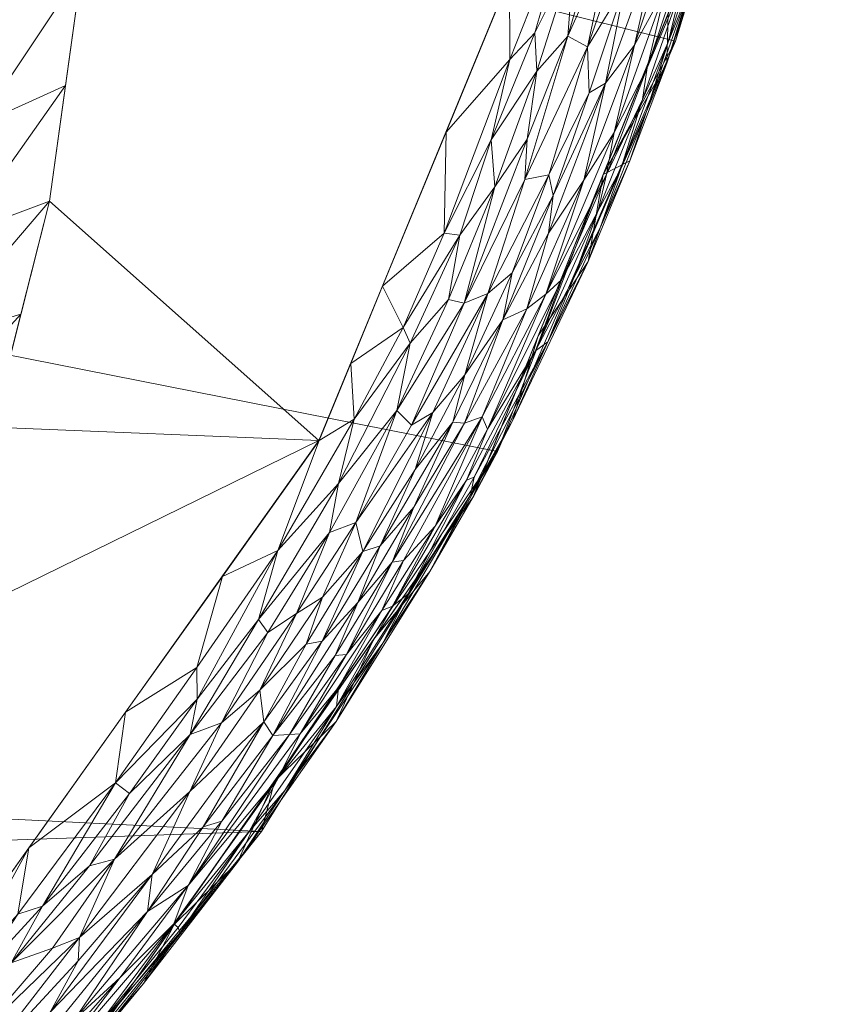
# Model space of a CAD drawing. Header units: millimetres. Extents: x -277 to 277, y 0 to 425.
# Tile 525 of 656: x 228 to 277, y 99 to 160. Entities that reach past the tile are written whole.
import ezdxf

# ---------------------------------------------------------------- set-up
doc = ezdxf.new("R2010")
doc.units = ezdxf.units.MM
doc.layers.add('A-GENM', color=13, linetype='Continuous')

# ---------------------------------------------------------------- blocks, each defined once
blk = doc.blocks.new('MODEL_CCAS0479-0080410R0 - MODEL_CCAS0479-0080410R0-461785-Preview')
at = {"layer": 'A-GENM', "lineweight": 9}
mesh = blk.add_polyface(dxfattribs=at)
corners = [(-277.5, -212.5, -10), (-271.889, -169.983, -10), (-255.855, -130.223, -10), (-231.29, -95.082, -10), (-200.302, -65.43, -10), (-164.712, -41.481, -10), (-125.929, -23.14, -10), (-85.021, -10.219, -10), (-42.816, -2.545, -10), (0, 0, -10), (0, 0, -17), (-27.584, -1.052, -17), (-55.014, -4.218, -17), (-82.111, -9.516, -17), (-108.685, -16.977, -17), (-134.529, -26.641, -17), (-159.405, -38.558, -17), (-183.045, -52.786, -17), (-205.115, -69.373, -17), (-225.183, -88.316, -17), (-242.771, -109.566, -17), (-257.344, -132.993, -17), (-268.325, -158.309, -17), (-275.172, -185.031, -17), (-277.5, -212.5, -17), (-277.5, -212.5, -15.25), (-277.5, -212.5, -13.5), (-277.5, -212.5, -11.75), (-274.344, -188.588, -10), (-263.872, -150.103, -10), (-243.573, -112.652, -10), (-215.796, -80.256, -10), (-182.507, -53.456, -10), (-105.475, -16.68, -10), (-145.32, -32.311, -10)]
mesh.append_faces([[corners[k] for k in face] for face in [(28, 26, 27, 0)]], dxfattribs={"vtx0": -1})
mesh.append_faces([[corners[k] for k in face] for face in [(21, 30, 20), (19, 31, 18), (4, 18, 31), (5, 17, 32), (34, 16, 5), (7, 13, 33), (16, 34, 15), (17, 5, 16), (30, 21, 2)]], dxfattribs={"vtx0": -1, "vtx1": -1})
mesh.append_faces([[corners[k] for k in face] for face in [(28, 23, 26)]], dxfattribs={"vtx0": -1, "vtx1": -1, "vtx2": -1})
mesh.append_faces([[corners[k] for k in face] for face in [(22, 1, 29), (21, 29, 2), (3, 19, 20), (1, 22, 23), (33, 13, 14), (19, 3, 31), (29, 21, 22), (17, 4, 32), (11, 8, 9), (14, 6, 33), (7, 12, 13)]], dxfattribs={"vtx0": -1, "vtx2": -1})
mesh.append_faces([[corners[k] for k in face] for face in [(25, 26, 23, 24)]], dxfattribs={"vtx1": -1})
mesh.append_faces([[corners[k] for k in face] for face in [(28, 1, 23), (30, 3, 20), (17, 18, 4), (7, 8, 12), (14, 15, 6), (11, 12, 8), (34, 6, 15)]], dxfattribs={"vtx1": -1, "vtx2": -1})
mesh.append_faces([[corners[k] for k in face] for face in [(9, 10, 11)]], dxfattribs={"vtx2": -1})
mesh = blk.add_polyface(dxfattribs=at)
corners = [(0, -425, -17), (-27.578, -423.948, -17), (-55.008, -420.783, -17), (-82.108, -415.485, -17), (-108.688, -408.023, -17), (-134.539, -398.355, -17), (-159.424, -386.432, -17), (-183.063, -372.203, -17), (-205.119, -355.623, -17), (-225.187, -336.68, -17), (-242.781, -315.419, -17), (-257.354, -291.989, -17), (-268.328, -266.682, -17), (-275.172, -239.97, -17), (-277.5, -212.5, -17), (-275.172, -185.031, -17), (-268.325, -158.309, -17), (-257.344, -132.993, -17), (-242.771, -109.566, -17), (-225.183, -88.316, -17), (-205.115, -69.373, -17), (-183.045, -52.786, -17), (-159.405, -38.558, -17), (-134.529, -26.641, -17), (-108.685, -16.977, -17), (-82.111, -9.516, -17), (-55.014, -4.218, -17), (-27.584, -1.052, -17), (0, 0, -17), (0, -101.087, -17), (-206.514, -101.087, -17), (-208.709, -101.32, -17), (-210.816, -102.02, -17), (-212.72, -103.168, -17), (-214.318, -104.711, -17), (-215.522, -106.578, -17), (-216.268, -108.666, -17), (-216.519, -110.867, -17), (-216.519, -141.051, -17), (-216.519, -171.233, -17), (-216.519, -201.416, -17), (-216.519, -231.601, -17), (-215.264, -261.733, -17), (-206.273, -290.478, -17), (-190.164, -315.964, -17), (-169.003, -337.465, -17), (-144.45, -354.998, -17), (-117.634, -368.842, -17), (-89.318, -379.29, -17), (-60.028, -386.584, -17), (-30.152, -390.894, -17), (0, -392.32, -17)]
mesh.append_faces([[corners[k] for k in face] for face in [(29, 26, 27, 28)]], dxfattribs={"vtx0": -1})
mesh.append_faces([[corners[k] for k in face] for face in [(35, 19, 34), (32, 19, 31), (31, 19, 30)]], dxfattribs={"vtx0": -1, "vtx1": -1})
mesh.append_faces([[corners[k] for k in face] for face in [(44, 8, 9, 43), (45, 7, 8, 44), (7, 45, 46, 6), (12, 41, 42), (48, 3, 4, 47), (49, 2, 3, 48), (50, 1, 2, 49), (47, 4, 5, 46), (38, 17, 18, 37), (19, 32, 33), (22, 29, 30, 21), (29, 22, 23)]], dxfattribs={"vtx0": -1, "vtx2": -1})
mesh.append_faces([[corners[k] for k in face] for face in [(43, 9, 10, 11), (41, 12, 13, 14), (29, 23, 24, 25)]], dxfattribs={"vtx0": -1, "vtx3": -1})
mesh.append_faces([[corners[k] for k in face] for face in [(5, 6, 46), (36, 37, 18), (33, 34, 19), (20, 21, 30, 19), (25, 26, 29)]], dxfattribs={"vtx1": -1, "vtx2": -1})
mesh.append_faces([[corners[k] for k in face] for face in [(42, 43, 11, 12), (40, 41, 14, 15), (15, 16, 39, 40), (16, 17, 38, 39), (18, 19, 35, 36)]], dxfattribs={"vtx1": -1, "vtx3": -1})
mesh.append_faces([[corners[k] for k in face] for face in [(51, 0, 1, 50)]], dxfattribs={"vtx2": -1})
mesh = blk.add_polyface(dxfattribs=at)
corners = [(0, -106), (0, -94.5), (-12.374, -89.374), (-17.5, -77), (-12.374, -64.626), (0, -59.5), (0, -10), (-41.076, -12.41), (-81.576, -19.675), (-120.861, -31.908), (-158.159, -49.282), (-192.467, -71.995), (-222.446, -100.177), (-246.326, -133.682), (-261.993, -171.726), (-267.5, -212.5), (-261.993, -253.274), (-246.326, -291.318), (-222.446, -324.823), (-192.467, -353.005), (-158.159, -375.718), (-120.862, -393.092), (-81.576, -405.324), (-41.076, -412.59), (0, -415), (0, -386), (-33.101, -384.336), (-65.858, -379.294), (-97.869, -370.707), (-128.595, -358.285), (-157.232, -341.604), (-182.488, -320.148), (-202.259, -293.556), (-213.512, -262.39), (-213.467, -229.254), (-223.091, -218.605), (-229.069, -205.542), (-231.81, -191.429), (-232.377, -177.06), (-231.666, -162.692), (-229.71, -148.439), (-226.158, -134.504), (-220.761, -121.165), (-213.668, -108.649), (-205.139, -97.07), (-195.38, -86.509), (-184.255, -77.355), (-171.404, -70.92), (-157.264, -68.466), (-143.229, -71.354), (-132.112, -80.358), (-125.671, -93.158), (-123.858, -107.409), (-125.872, -121.641), (-131.191, -134.979), (-89.155, -118.553), (-45.026, -109.091), (-85, -77), (-90.126, -89.374), (-102.5, -94.5), (-114.874, -89.374), (-120, -77), (-114.874, -64.626), (-102.5, -59.5), (-90.126, -64.626)]
mesh.append_faces([[corners[k] for k in face] for face in [(26, 23, 24, 25), (2, 56, 0, 1)]], dxfattribs={"vtx0": -1})
mesh.append_faces([[corners[k] for k in face] for face in [(3, 56, 2), (57, 3, 64)]], dxfattribs={"vtx0": -1, "vtx1": -1})
mesh.append_faces([[corners[k] for k in face] for face in [(56, 3, 57, 58)]], dxfattribs={"vtx0": -1, "vtx1": -1, "vtx3": -1})
mesh.append_faces([[corners[k] for k in face] for face in [(35, 15, 16, 34), (15, 35, 36), (14, 38, 39), (15, 36, 37), (31, 18, 19, 30), (30, 19, 20, 29), (13, 41, 42), (12, 44, 45, 11), (11, 45, 46), (11, 46, 47, 10), (10, 47, 48), (10, 48, 49, 9), (29, 20, 21), (52, 59, 60), (27, 22, 23, 26), (58, 55, 56), (64, 7, 8)]], dxfattribs={"vtx0": -1, "vtx2": -1})
mesh.append_faces([[corners[k] for k in face] for face in [(55, 58, 59, 52), (64, 3, 4, 7)]], dxfattribs={"vtx0": -1, "vtx2": -1, "vtx3": -1})
mesh.append_faces([[corners[k] for k in face] for face in [(31, 32, 18), (40, 41, 13), (43, 44, 12), (52, 53, 55), (27, 28, 22), (50, 51, 61)]], dxfattribs={"vtx1": -1, "vtx2": -1})
mesh.append_faces([[corners[k] for k in face] for face in [(62, 63, 9, 49)]], dxfattribs={"vtx1": -1, "vtx2": -1, "vtx3": -1})
mesh.append_faces([[corners[k] for k in face] for face in [(16, 17, 33, 34), (37, 38, 14, 15), (32, 33, 17, 18), (39, 40, 13, 14), (42, 43, 12, 13), (49, 50, 61, 62), (28, 29, 21, 22), (60, 61, 51, 52), (8, 9, 63, 64)]], dxfattribs={"vtx1": -1, "vtx3": -1})
mesh.append_faces([[corners[k] for k in face] for face in [(53, 54, 55)]], dxfattribs={"vtx2": -1})
mesh.append_faces([[corners[k] for k in face] for face in [(4, 5, 6, 7)]], dxfattribs={"vtx3": -1})
mesh = blk.add_polyface(dxfattribs=at)
corners = [(-213.467, -229.254), (-211.706, -224.203, -2.5), (-220.29, -213.575, -2.5), (-225.182, -200.8, -2.5), (-227.142, -187.252, -2.5), (-227.299, -173.56, -2.5), (-226.363, -159.89, -2.5), (-224.186, -146.374, -2.5), (-220.425, -133.196, -2.5), (-214.908, -120.658, -2.5), (-207.842, -108.931, -2.5), (-199.463, -98.104, -2.5), (-189.939, -88.252, -2.5), (-179.025, -79.955, -2.5), (-166.411, -74.662, -2.5), (-152.785, -73.748, -2.5), (-140.303, -79.09, -2.5), (-132.133, -89.981, -2.5), (-128.964, -103.265, -2.5), (-129.9, -116.916, -2.5), (-134.212, -129.907, -2.5), (-141.684, -141.351, -2.5), (-136.437, -138.165, -1.25), (-131.191, -134.979), (-125.872, -121.641), (-123.858, -107.409), (-125.671, -93.158), (-132.112, -80.358), (-143.229, -71.354), (-157.264, -68.466), (-171.404, -70.92), (-184.255, -77.355), (-195.38, -86.509), (-205.139, -97.07), (-213.668, -108.649), (-220.761, -121.165), (-226.158, -134.504), (-229.71, -148.439), (-231.666, -162.692), (-232.377, -177.06), (-231.81, -191.429), (-229.069, -205.542), (-223.091, -218.605), (-129.199, -129.985), (-138.888, -137.068, -2.5), (-226.162, -194.026, -2.5), (-230.44, -198.486), (-222.736, -207.188, -2.5), (-226.08, -212.073), (-215.998, -218.889, -2.5), (-218.279, -223.93), (-232.094, -184.244), (-227.221, -180.406, -2.5), (-223.46, -127.835), (-217.667, -126.927, -2.5), (-230.688, -155.566), (-225.274, -153.132, -2.5), (-227.934, -141.472), (-222.305, -139.785, -2.5), (-232.022, -169.876), (-226.831, -166.725, -2.5), (-217.214, -114.907), (-211.375, -114.795, -2.5), (-203.652, -103.518, -2.5), (-209.404, -102.86), (-177.829, -74.138), (-172.718, -77.308, -2.5), (-200.26, -91.79), (-194.701, -93.178, -2.5), (-189.817, -81.932), (-184.482, -84.103, -2.5), (-159.598, -74.205, -2.5), (-164.334, -69.693), (-124.764, -100.284), (-129.432, -110.091, -2.5), (-124.865, -114.525), (-132.056, -123.412, -2.5), (-136.218, -84.535, -2.5), (-137.67, -75.856), (-130.549, -96.623, -2.5), (-128.891, -86.758), (-146.544, -76.419, -2.5), (-150.246, -69.91)]
mesh.append_faces([[corners[k] for k in face] for face in [(1, 50, 0)]], dxfattribs={"vtx0": -1})
mesh.append_faces([[corners[k] for k in face] for face in [(81, 82, 15), (47, 48, 2), (49, 50, 1), (79, 80, 17), (72, 71, 29), (77, 78, 16), (71, 30, 14), (78, 77, 27), (80, 79, 26), (44, 24, 20), (28, 16, 78)]], dxfattribs={"vtx0": -1, "vtx1": -1})
mesh.append_faces([[corners[k] for k in face] for face in [(43, 44, 22)]], dxfattribs={"vtx0": -1, "vtx1": -1, "vtx2": -1})
mesh.append_faces([[corners[k] for k in face] for face in [(6, 38, 59), (7, 37, 55), (8, 36, 57), (3, 41, 48), (10, 34, 61), (2, 48, 42), (12, 32, 67), (46, 45, 4), (48, 47, 3), (14, 30, 65), (19, 25, 73), (81, 28, 82), (20, 24, 75), (9, 35, 53), (5, 39, 51), (29, 71, 15), (34, 10, 63), (13, 31, 69)]], dxfattribs={"vtx0": -1, "vtx2": -1})
mesh.append_faces([[corners[k] for k in face] for face in [(40, 46, 4), (42, 50, 49), (4, 52, 40), (8, 54, 36), (6, 56, 38), (65, 31, 66), (7, 58, 37), (5, 60, 39), (9, 62, 35), (46, 41, 45), (67, 33, 68), (52, 5, 51), (62, 10, 61), (33, 64, 11), (49, 2, 42), (56, 7, 55), (58, 8, 57), (54, 9, 53), (60, 6, 59), (64, 34, 63), (13, 66, 31), (77, 17, 27), (11, 68, 33), (79, 18, 26), (12, 70, 32), (18, 74, 26), (72, 30, 71), (19, 76, 25), (75, 25, 76), (73, 26, 74), (82, 29, 15), (70, 13, 69), (66, 14, 65), (53, 36, 54), (55, 38, 56), (3, 45, 41), (76, 20, 75), (63, 11, 64), (59, 39, 60), (80, 27, 17), (74, 19, 73), (61, 35, 62), (57, 37, 58), (43, 24, 44), (51, 40, 52), (68, 12, 67), (81, 16, 28), (69, 32, 70)]], dxfattribs={"vtx1": -1, "vtx2": -1})
mesh.append_faces([[corners[k] for k in face] for face in [(44, 21, 22), (22, 23, 43)]], dxfattribs={"vtx2": -1})
mesh = blk.add_polyface(dxfattribs=at)
corners = [(-219.618, -95.373, -0.063), (-225.046, -100.366, -0.168), (-223.729, -100.012, -0.057), (-225.005, -96.722, -0.923), (-225.075, -94.687, -1.722), (-231.548, -103.017, -1.396), (-229.877, -102.369, -0.931), (-227.326, -101.461, -0.412), (-231.464, -101.578, -1.958), (-229.742, -98.415, -2.536), (-233.704, -107.852, -0.738), (-232.176, -107.436, -0.406), (-232.333, -97.114, -6.786), (-225.169, -89.291, -6.384), (-227.934, -91.895, -7.191), (-214.959, -93.123), (-222.454, -100.168), (-229.571, -97.03, -3.303), (-235.756, -104.634, -3.238), (-230.302, -95.625, -5.441), (-231.062, -95.087, -8.142), (-227.747, -104.471, -0.077), (-233.778, -112.573, -0.048), (-228.425, -108.545), (-221.566, -95.784, -0.261), (-218.205, -90.547, -0.6), (-223.218, -96.091, -0.555), (-218.435, -88.797, -1.228), (-231.242, -97.958, -4.129), (-224.46, -91.148, -3.432), (-215.089, -89.306, -0.214), (-229.259, -104.96, -0.221), (-226.086, -89.374, -8.889), (-230.845, -94.63, -9.115), (-223.508, -87.633, -10), (-231.257, -95.044, -10), (-223.682, -91.932, -2.348), (-227.5, -93.126, -4.659), (-234.066, -100.567, -4.889), (-234.633, -111.897, -0.215)]
mesh.append_faces([[corners[k] for k in face] for face in [(15, 0, 16), (16, 2, 23)]], dxfattribs={"vtx0": -1, "vtx1": -1})
mesh.append_faces([[corners[k] for k in face] for face in [(0, 1, 2), (3, 4, 5), (6, 7, 3), (8, 4, 9), (10, 11, 7), (12, 13, 14), (17, 18, 9), (13, 12, 19), (12, 14, 20), (5, 10, 6), (21, 22, 23), (24, 25, 26), (27, 4, 3), (28, 17, 29), (26, 25, 3), (30, 24, 0), (7, 11, 31), (0, 24, 1), (7, 31, 1), (20, 32, 33), (31, 22, 21), (29, 17, 36), (9, 4, 36), (37, 38, 28), (38, 37, 19), (29, 37, 28), (39, 31, 11), (1, 31, 21), (1, 21, 2), (7, 1, 24), (23, 2, 21), (16, 0, 2), (7, 6, 10), (3, 5, 6), (4, 8, 5), (18, 17, 28), (36, 17, 9), (3, 7, 26), (24, 26, 7)]], dxfattribs={"vtx0": -1, "vtx1": -1, "vtx2": -1})
mesh.append_faces([[corners[k] for k in face] for face in [(33, 34, 35)]], dxfattribs={"vtx0": -1, "vtx2": -1})
mesh = blk.add_polyface(dxfattribs=at)
corners = [(-243.82, -112.902, -5.49), (-245.16, -115.579, -4.754), (-238.247, -106.231, -4.515), (-231.062, -95.087, -8.142), (-235.498, -100.181, -8.963), (-237.734, -103.312, -7.731), (-239.186, -109.842, -2.802), (-235.756, -104.634, -3.238), (-240.326, -110.205, -3.558), (-231.242, -97.958, -4.129), (-234.066, -100.567, -4.889), (-237.644, -103.633, -6.787), (-232.333, -97.114, -6.786), (-237.364, -103.877, -5.854), (-231.257, -95.044, -10), (-237.402, -103.831, -10), (-241.298, -107.665, -8.868), (-244.228, -112.086, -7.673), (-229.742, -98.415, -2.536), (-236.027, -106.91, -2.143), (-244.502, -115.547, -3.983), (-242.919, -116.328, -2.184), (-238.364, -112.037, -1.332), (-230.302, -95.625, -5.441), (-242.019, -109.56, -6.574), (-243.548, -112.618, -10), (-247.392, -116.348, -8.883), (-230.845, -94.63, -9.115), (-247.4, -117.281, -6.67), (-231.548, -103.017, -1.396), (-231.464, -101.578, -1.958), (-233.704, -107.852, -0.738), (-233.778, -112.573, -0.048), (-234.395, -116.922), (-228.425, -108.545), (-232.176, -107.436, -0.406), (-238.369, -115.546, -0.442), (-234.633, -111.897, -0.215), (-240.302, -116.259, -0.888), (-243.48, -115.493, -3.029), (-229.259, -104.96, -0.221)]
mesh.append_faces([[corners[k] for k in face] for face in [(0, 1, 2), (3, 4, 5), (6, 7, 8), (9, 10, 2), (5, 11, 12), (12, 3, 5), (13, 0, 2), (16, 17, 5), (18, 7, 19), (20, 8, 2), (19, 21, 22), (9, 2, 7), (2, 10, 13), (12, 13, 23), (24, 5, 17), (25, 26, 16), (15, 16, 4), (27, 14, 4), (16, 26, 17), (17, 28, 24), (29, 19, 22), (19, 30, 18), (31, 29, 22), (24, 0, 13), (11, 24, 13), (5, 4, 16), (35, 36, 37), (38, 31, 22), (6, 21, 19), (2, 1, 20), (6, 8, 39), (2, 8, 7), (19, 7, 6), (12, 11, 13), (5, 24, 11), (13, 10, 23), (36, 35, 31), (37, 32, 40), (19, 29, 30), (3, 27, 4)]], dxfattribs={"vtx0": -1, "vtx1": -1, "vtx2": -1})
mesh.append_faces([[corners[k] for k in face] for face in [(4, 14, 15), (16, 15, 25), (32, 33, 34)]], dxfattribs={"vtx0": -1, "vtx2": -1})
mesh = blk.add_polyface(dxfattribs=at)
corners = [(-240.302, -116.259, -0.888), (-242.679, -118.271, -1.314), (-244.941, -123.013, -0.953), (-249.693, -121.406, -10), (-253.162, -125.597, -8.893), (-247.392, -116.348, -8.883), (-247.317, -120.423, -3.564), (-248.021, -120.476, -4.305), (-250.836, -126.173, -3.551), (-248.721, -123.696, -2.964), (-246.524, -121.301, -2.412), (-243.48, -115.493, -3.029), (-250.266, -121.177, -7.756), (-247.4, -117.281, -6.67), (-244.228, -112.086, -7.673), (-251.8, -124.203, -6.805), (-250.868, -123.453, -5.78), (-246.536, -124.022, -1.386), (-244.502, -115.547, -3.983), (-243.548, -112.618, -10), (-243.175, -121.839, -0.596), (-242.603, -122.632, -0.315), (-238.369, -115.546, -0.442), (-238.784, -119.676, -0.044), (-238.819, -117.731, -0.215), (-243.793, -126.902, -0.076), (-247.526, -118.442, -5.445), (-243.82, -112.902, -5.49), (-242.019, -109.56, -6.574), (-234.633, -111.897, -0.215), (-233.778, -112.573, -0.048), (-240.366, -125.298), (-234.395, -116.922), (-238.364, -112.037, -1.332), (-233.704, -107.852, -0.738), (-242.919, -116.328, -2.184), (-245.536, -121.111, -1.843), (-240.326, -110.205, -3.558), (-245.16, -115.579, -4.754), (-250.208, -123.186, -4.971), (-239.186, -109.842, -2.802)]
mesh.append_faces([[corners[k] for k in face] for face in [(0, 1, 2), (3, 4, 5), (6, 7, 8), (9, 10, 11), (12, 13, 14), (15, 16, 13), (2, 1, 17), (18, 6, 11), (12, 15, 13), (14, 5, 12), (5, 4, 12), (0, 2, 20), (20, 21, 22), (23, 24, 25), (26, 13, 16), (27, 28, 13), (29, 24, 30), (30, 23, 32), (24, 29, 22), (21, 24, 22), (33, 1, 0), (20, 22, 0), (34, 0, 22), (33, 35, 1), (36, 1, 35), (1, 36, 17), (10, 36, 35), (10, 35, 11), (37, 18, 11), (11, 6, 9), (6, 18, 7), (18, 38, 7), (26, 38, 27), (39, 26, 16), (38, 39, 7), (38, 26, 39), (13, 26, 27), (35, 40, 11), (25, 24, 21), (30, 24, 23)]], dxfattribs={"vtx0": -1, "vtx1": -1, "vtx2": -1})
mesh.append_faces([[corners[k] for k in face] for face in [(5, 19, 3)]], dxfattribs={"vtx0": -1, "vtx2": -1})
mesh.append_faces([[corners[k] for k in face] for face in [(31, 32, 23)]], dxfattribs={"vtx1": -1, "vtx2": -1})
mesh = blk.add_polyface(dxfattribs=at)
corners = [(-246.524, -121.301, -2.412), (-250.109, -127.185, -2.403), (-249.031, -126.825, -1.825), (-248.021, -120.476, -4.305), (-251.538, -126.268, -4.278), (-250.836, -126.173, -3.551), (-248.496, -134.999, -0.079), (-243.793, -126.902, -0.076), (-247.538, -131.028, -0.28), (-245.536, -121.111, -1.843), (-253.483, -128.388, -5.297), (-250.208, -123.186, -4.971), (-246.336, -133.675), (-240.366, -125.298), (-246.972, -127.996, -0.591), (-251.126, -135.536, -0.565), (-248.294, -138.431), (-253.357, -135.407, -1.553), (-252.251, -131.896, -2.029), (-252.174, -129.557, -2.965), (-254.584, -134.8, -2.591), (-255.312, -134.744, -3.26), (-246.536, -124.022, -1.386), (-248.593, -128.627, -1.054), (-244.941, -123.013, -0.953), (-252.038, -134.627, -1.095), (-255.274, -142.157, -0.852), (-243.175, -121.839, -0.596), (-251.522, -140.641, -0.09), (-251.947, -139.67, -0.233), (-254.32, -142.38, -0.486), (-238.784, -119.676, -0.044), (-242.603, -122.632, -0.315), (-250.252, -143.187), (-248.721, -123.696, -2.964), (-247.317, -120.423, -3.564), (-250.868, -123.453, -5.78), (-251.8, -124.203, -6.805), (-255.432, -131.23, -5.958), (-255.666, -130.33, -7.926), (-250.266, -121.177, -7.756), (-254.054, -146.463, -0.063)]
mesh.append_faces([[corners[k] for k in face] for face in [(0, 1, 2), (3, 4, 5), (6, 7, 8), (2, 9, 0), (10, 4, 11), (8, 14, 15), (17, 2, 18), (19, 20, 1), (19, 5, 21), (4, 3, 11), (22, 23, 24), (15, 25, 26), (24, 14, 27), (28, 6, 29), (30, 29, 15), (8, 15, 29), (15, 14, 23), (13, 31, 7), (32, 27, 14), (8, 7, 32), (8, 29, 6), (12, 7, 6), (32, 14, 8), (14, 24, 23), (22, 9, 2), (2, 17, 23), (2, 23, 22), (23, 25, 15), (0, 34, 1), (19, 1, 34), (18, 2, 1), (5, 19, 34), (35, 5, 34), (10, 11, 36), (36, 37, 38), (20, 18, 1), (17, 25, 23), (39, 37, 40), (28, 16, 6), (33, 28, 41)]], dxfattribs={"vtx0": -1, "vtx1": -1, "vtx2": -1})
mesh.append_faces([[corners[k] for k in face] for face in [(7, 12, 13)]], dxfattribs={"vtx0": -1, "vtx2": -1})
mesh.append_faces([[corners[k] for k in face] for face in [(16, 12, 6), (33, 16, 28)]], dxfattribs={"vtx1": -1, "vtx2": -1})
mesh = blk.add_polyface(dxfattribs=at)
corners = [(-255.432, -131.23, -5.958), (-256.721, -134.367, -5.275), (-253.483, -128.388, -5.297), (-254.584, -134.8, -2.591), (-257.661, -141.115, -2.525), (-255.332, -137.721, -2.036), (-251.126, -135.536, -0.565), (-255.274, -142.157, -0.852), (-254.32, -142.38, -0.486), (-256.388, -135.136, -4.225), (-251.538, -126.268, -4.278), (-258.249, -144.022, -1.962), (-255.666, -130.33, -7.926), (-253.162, -125.597, -8.893), (-258.261, -134.893, -8.886), (-252.038, -134.627, -1.095), (-256.741, -142.751, -1.408), (-260.32, -142.693, -4.551), (-259.14, -141.805, -3.602), (-259.676, -139.217, -6.27), (-259.851, -140.138, -10), (-262.936, -144.722, -8.875), (-262.049, -143.716, -6.979), (-260.453, -139.767, -7.742), (-263.671, -146.792, -7.958), (-250.266, -121.177, -7.756), (-249.693, -121.406, -10), (-255.839, -130.193, -10), (-255.895, -131.423, -6.759), (-261.317, -143.599, -5.472), (-260.477, -146.457, -2.846), (-255.312, -134.744, -3.26), (-250.836, -126.173, -3.551), (-251.8, -124.203, -6.805), (-253.357, -135.407, -1.553), (-252.174, -129.557, -2.965), (-252.251, -131.896, -2.029), (-250.868, -123.453, -5.78), (-255.009, -146.349, -0.209), (-251.522, -140.641, -0.09), (-251.947, -139.67, -0.233)]
mesh.append_faces([[corners[k] for k in face] for face in [(0, 1, 2), (3, 4, 5), (6, 7, 8), (2, 9, 10), (5, 4, 11), (12, 13, 14), (15, 16, 7), (17, 18, 9), (19, 1, 0), (14, 20, 21), (22, 23, 24), (12, 25, 13), (14, 13, 27), (12, 23, 28), (14, 21, 23), (1, 19, 29), (4, 18, 30), (9, 18, 31), (9, 31, 32), (17, 9, 1), (23, 12, 14), (12, 28, 33), (16, 5, 11), (34, 16, 15), (3, 35, 31), (31, 18, 4), (3, 5, 36), (31, 4, 3), (32, 10, 9), (2, 1, 9), (34, 36, 5), (16, 34, 5), (37, 0, 2), (19, 0, 28), (23, 19, 28), (1, 29, 17), (19, 23, 22), (33, 28, 0), (38, 39, 40), (8, 38, 40)]], dxfattribs={"vtx0": -1, "vtx1": -1, "vtx2": -1})
mesh.append_faces([[corners[k] for k in face] for face in [(14, 27, 20)]], dxfattribs={"vtx0": -1, "vtx2": -1})
mesh.append_faces([[corners[k] for k in face] for face in [(26, 27, 13)]], dxfattribs={"vtx1": -1, "vtx2": -1})
mesh = blk.add_polyface(dxfattribs=at)
corners = [(-260.766, -148.785, -2.266), (-260.511, -150.061, -1.726), (-258.249, -144.022, -1.962), (-263.863, -150.083, -10), (-262.936, -144.722, -8.875), (-259.851, -140.138, -10), (-260.32, -142.693, -4.551), (-261.317, -143.599, -5.472), (-264.058, -150.089, -5.412), (-262.991, -155.121, -2.049), (-259.03, -149.774, -0.999), (-262.886, -157.958, -1.334), (-256.741, -142.751, -1.408), (-262.658, -149.735, -3.646), (-264.011, -155.71, -2.678), (-260.477, -146.457, -2.846), (-264.535, -152.672, -4.544), (-263.547, -147.853, -6.23), (-263.671, -146.792, -7.958), (-266.54, -153.973, -7.949), (-264.94, -150.428, -7.117), (-259.14, -141.805, -3.602), (-254.168, -152.699), (-250.252, -143.187), (-254.054, -146.463, -0.063), (-255.274, -142.157, -0.852), (-259.171, -152.271, -0.646), (-256.948, -152.228, -0.113), (-255.009, -146.349, -0.209), (-251.522, -140.641, -0.09), (-258.097, -157.183, -0.029), (-259.771, -156.448, -0.339), (-257.169, -149.324, -0.404), (-257.661, -141.115, -2.525), (-259.676, -139.217, -6.27), (-266.29, -154.709, -6.314), (-266.579, -156.669, -5.437), (-262.049, -143.716, -6.979), (-265.504, -150.929, -8.702), (-267.794, -156.948, -8.979), (-260.453, -139.767, -7.742), (-254.32, -142.38, -0.486)]
mesh.append_faces([[corners[k] for k in face] for face in [(3, 4, 5)]], dxfattribs={"vtx0": -1, "vtx1": -1})
mesh.append_faces([[corners[k] for k in face] for face in [(0, 1, 2), (6, 7, 8), (0, 9, 1), (10, 1, 11), (10, 12, 1), (13, 14, 15), (13, 6, 16), (17, 8, 7), (18, 19, 20), (13, 21, 6), (13, 15, 21), (25, 12, 10), (26, 25, 10), (27, 24, 28), (24, 29, 28), (24, 27, 30), (22, 24, 30), (31, 32, 26), (0, 2, 33), (0, 33, 15), (12, 2, 1), (34, 17, 7), (15, 14, 0), (14, 9, 0), (35, 8, 17), (36, 16, 8), (6, 8, 16), (20, 35, 17), (37, 20, 17), (18, 4, 38), (39, 38, 3), (37, 18, 20), (40, 4, 18), (17, 34, 37), (25, 26, 32), (25, 32, 41), (41, 32, 28), (32, 31, 27), (27, 28, 32), (18, 38, 19), (3, 38, 4)]], dxfattribs={"vtx0": -1, "vtx1": -1, "vtx2": -1})
mesh.append_faces([[corners[k] for k in face] for face in [(22, 23, 24)]], dxfattribs={"vtx1": -1, "vtx2": -1})
mesh = blk.add_polyface(dxfattribs=at)
corners = [(-268.712, -161.744, -6.275), (-266.579, -156.669, -5.437), (-266.29, -154.709, -6.314), (-263.644, -165.457, -0.57), (-261.677, -158.623, -0.679), (-264.297, -164.49, -0.945), (-267.86, -158.241, -7.142), (-270.358, -166.105, -7.101), (-267.719, -161.595, -4.55), (-268.878, -163.58, -5.413), (-262.068, -163.701, -0.282), (-267.307, -164.841, -2.869), (-265.798, -158.064, -3.615), (-269.437, -168.958, -3.876), (-264.94, -150.428, -7.117), (-266.54, -153.973, -7.949), (-267.794, -156.948, -8.979), (-263.863, -150.083, -10), (-267.874, -160.028, -10), (-265.979, -166.805, -1.445), (-262.886, -157.958, -1.334), (-265.217, -161.796, -1.959), (-264.011, -155.71, -2.678), (-262.658, -149.735, -3.646), (-264.535, -152.672, -4.544), (-264.058, -150.089, -5.412), (-269.254, -161.708, -8.045), (-262.014, -167.067, -0.085), (-259.638, -158.828, -0.135), (-260.511, -150.061, -1.726), (-262.991, -155.121, -2.049), (-259.03, -149.774, -0.999), (-259.171, -152.271, -0.646), (-259.771, -156.448, -0.339), (-258.097, -157.183, -0.029), (-258.085, -162.211), (-256.948, -152.228, -0.113), (-270.669, -165.807, -9.034), (-265.504, -150.929, -8.702), (-254.168, -152.699)]
mesh.append_faces([[corners[k] for k in face] for face in [(39, 34, 35)]], dxfattribs={"vtx0": -1, "vtx1": -1})
mesh.append_faces([[corners[k] for k in face] for face in [(0, 1, 2), (3, 4, 5), (0, 6, 7), (2, 6, 0), (8, 1, 9), (0, 9, 1), (10, 4, 3), (11, 12, 13), (14, 15, 6), (8, 13, 12), (19, 20, 21), (21, 22, 11), (11, 22, 12), (12, 23, 24), (12, 24, 8), (8, 24, 1), (1, 25, 2), (15, 16, 26), (22, 23, 12), (10, 27, 28), (20, 29, 30), (5, 20, 19), (31, 20, 4), (31, 4, 32), (33, 4, 10), (20, 5, 4), (10, 28, 33), (34, 27, 35), (33, 28, 36), (30, 22, 21), (20, 30, 21), (2, 14, 6), (26, 6, 15), (6, 26, 7), (37, 26, 16), (16, 15, 38), (37, 16, 18), (33, 32, 4), (36, 28, 34), (27, 34, 28)]], dxfattribs={"vtx0": -1, "vtx1": -1, "vtx2": -1})
mesh.append_faces([[corners[k] for k in face] for face in [(16, 17, 18)]], dxfattribs={"vtx0": -1, "vtx2": -1})

msp = doc.modelspace()

# ---------------------------------------------------------------- block references
at = {"layer": 'A-GENM', "lineweight": 9, "rotation": 180}
msp.add_blockref('MODEL_CCAS0479-0080410R0 - MODEL_CCAS0479-0080410R0-461785-Preview', (0, 0, 850), dxfattribs=at)

doc.saveas('drawing.dxf')
